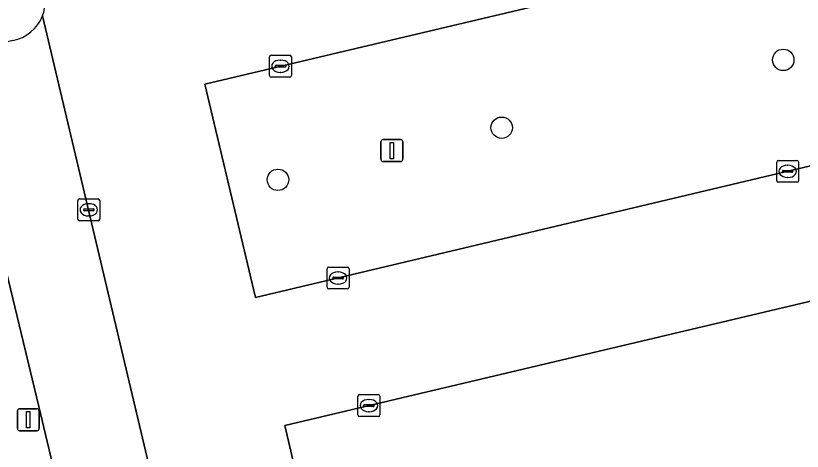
# Model space of a CAD drawing. Extents: x 158031 to 159244, y 380104 to 381214.
# Drawn here: x 158748.37 to 158784.27, y 381124.49 to 381144.4 of the extents above; entities that cross this region are included whole.
import ezdxf

# ---------------------------------------------------------------- set-up
doc = ezdxf.new("R2010")
doc.units = 0
for name, color, linetype in [('IMGEO_Boom', 7, 'Continuous'), ('IMGEO_Kolk', 7, 'Continuous'), ('IMGEO_Lichtmast', 7, 'Continuous'), ('IMGEO_Parkeervlak_open', 7, 'Continuous'), ('IMGEO_Rijbaan_lokaal_open', 7, 'Continuous'), ('IMGEO_Voetpad_open', 7, 'Continuous')]:
    doc.layers.add(name, color=color, linetype=linetype)

msp = doc.modelspace()

# ---------------------------------------------------------------- linework, layer by layer
at = {"layer": 'IMGEO_Boom'}
for centre in [(158783.402, 381142.381), (158770.55, 381139.28), (158760.339, 381136.899)]:
    msp.add_circle(centre, 0.489, dxfattribs=at)
at = {"layer": 'IMGEO_Kolk'}
for p, q in [((158760.027, 381142.588), (158760.879, 381142.588)), ((158759.952, 381141.662), (158759.952, 381142.514)), ((158760.44, 381142.368), (158760.465, 381142.368)), ((158760.953, 381142.514), (158760.953, 381141.662)), ((158760.211, 381142.082), (158760.211, 381142.094)), ((158760.649, 381142.045), (158760.251, 381142.045)), ((158760.254, 381142.131), (158760.652, 381142.131)), ((158760.695, 381142.094), (158760.695, 381142.082)), ((158760.879, 381141.588), (158760.027, 381141.588)), ((158760.463, 381141.808), (158760.438, 381141.808)), ((158783.101, 381136.86), (158783.101, 381137.712)), ((158783.176, 381137.786), (158784.028, 381137.786)), ((158783.589, 381137.566), (158783.614, 381137.566)), ((158784.102, 381137.712), (158784.102, 381136.86)), ((158783.36, 381137.28), (158783.36, 381137.292)), ((158783.798, 381137.243), (158783.4, 381137.243)), ((158783.403, 381137.329), (158783.801, 381137.329)), ((158783.844, 381137.292), (158783.844, 381137.28)), ((158783.612, 381137.006), (158783.587, 381137.006)), ((158784.028, 381136.786), (158783.176, 381136.786)), ((158751.204, 381135.103), (158751.204, 381135.955)), ((158751.279, 381136.029), (158752.131, 381136.029)), ((158751.692, 381135.809), (158751.717, 381135.809)), ((158752.205, 381135.955), (158752.205, 381135.103)), ((158751.463, 381135.523), (158751.463, 381135.535)), ((158751.901, 381135.486), (158751.503, 381135.486)), ((158751.506, 381135.572), (158751.904, 381135.572)), ((158751.947, 381135.535), (158751.947, 381135.523)), ((158752.131, 381135.029), (158751.279, 381135.029)), ((158751.715, 381135.249), (158751.69, 381135.249)), ((158762.658, 381132.913), (158763.51, 381132.913)), ((158762.583, 381131.987), (158762.583, 381132.839)), ((158763.071, 381132.693), (158763.096, 381132.693)), ((158763.584, 381132.839), (158763.584, 381131.987)), ((158762.842, 381132.407), (158762.842, 381132.419)), ((158763.28, 381132.37), (158762.882, 381132.37)), ((158762.885, 381132.456), (158763.283, 381132.456)), ((158763.326, 381132.419), (158763.326, 381132.407)), ((158763.51, 381131.913), (158762.658, 381131.913)), ((158763.094, 381132.133), (158763.069, 381132.133)), ((158763.99, 381126.156), (158763.99, 381127.008)), ((158764.065, 381127.082), (158764.917, 381127.082)), ((158764.478, 381126.862), (158764.503, 381126.862)), ((158764.991, 381127.008), (158764.991, 381126.156)), ((158764.249, 381126.576), (158764.249, 381126.588)), ((158764.687, 381126.539), (158764.289, 381126.539)), ((158764.292, 381126.625), (158764.69, 381126.625)), ((158764.733, 381126.588), (158764.733, 381126.576)), ((158764.917, 381126.082), (158764.065, 381126.082)), ((158764.501, 381126.302), (158764.476, 381126.302))]:
    msp.add_line(p, q, dxfattribs=at)
for points in [[(158760.027, 381142.588), (158760.879, 381142.588)], [(158759.952, 381141.662), (158759.952, 381142.514)], [(158760.953, 381142.514), (158760.953, 381141.662)], [(158760.879, 381141.588), (158760.027, 381141.588)], [(158783.101, 381136.86), (158783.101, 381137.712)], [(158783.176, 381137.786), (158784.028, 381137.786)], [(158784.102, 381137.712), (158784.102, 381136.86)], [(158784.028, 381136.786), (158783.176, 381136.786)], [(158751.204, 381135.103), (158751.204, 381135.955)], [(158751.279, 381136.029), (158752.131, 381136.029)], [(158752.205, 381135.955), (158752.205, 381135.103)], [(158752.131, 381135.029), (158751.279, 381135.029)], [(158762.658, 381132.913), (158763.51, 381132.913)], [(158762.583, 381131.987), (158762.583, 381132.839)], [(158763.584, 381132.839), (158763.584, 381131.987)], [(158763.51, 381131.913), (158762.658, 381131.913)], [(158763.99, 381126.156), (158763.99, 381127.008)], [(158764.065, 381127.082), (158764.917, 381127.082)], [(158764.991, 381127.008), (158764.991, 381126.156)], [(158764.917, 381126.082), (158764.065, 381126.082)]]:
    msp.add_lwpolyline(points, dxfattribs=at)
for centre, radius, start, end in [((158760.029, 381142.512), 0.0765, 91.552, 178.448), ((158760.029, 381142.512), 0.0765, 91.552, 178.448), ((158760.877, 381142.512), 0.0765, 1.552, 88.448), ((158760.877, 381142.512), 0.0765, 1.552, 88.448), ((158760.251, 381142.091), 0.0403, 85.8775, 175.7526), ((158760.248, 381142.081), 0.0366, 178.938, 274.7102), ((158760.652, 381142.088), 0.043, 264.8664, 352.4533), ((158760.656, 381142.093), 0.0386, 1.7309, 96.639), ((158760.029, 381141.664), 0.0765, 181.552, 268.448), ((158760.029, 381141.664), 0.0765, 181.552, 268.448), ((158760.877, 381141.664), 0.0765, 271.552, 358.448), ((158760.877, 381141.664), 0.0765, 271.552, 358.448), ((158783.178, 381137.71), 0.0765, 91.552, 178.448), ((158783.178, 381137.71), 0.0765, 91.552, 178.448), ((158784.026, 381137.71), 0.0765, 1.552, 88.448), ((158784.026, 381137.71), 0.0765, 1.552, 88.448), ((158783.4, 381137.289), 0.0403, 85.8775, 175.7526), ((158783.397, 381137.279), 0.0366, 178.938, 274.7102), ((158783.801, 381137.286), 0.043, 264.8664, 352.4533), ((158783.805, 381137.291), 0.0386, 1.7309, 96.639), ((158783.178, 381136.862), 0.0765, 181.552, 268.448), ((158783.178, 381136.862), 0.0765, 181.552, 268.448), ((158784.026, 381136.862), 0.0765, 271.552, 358.448), ((158784.026, 381136.862), 0.0765, 271.552, 358.448), ((158751.281, 381135.953), 0.0765, 91.552, 178.448), ((158751.281, 381135.953), 0.0765, 91.552, 178.448), ((158752.129, 381135.953), 0.0765, 1.552, 88.448), ((158752.129, 381135.953), 0.0765, 1.552, 88.448), ((158751.503, 381135.532), 0.0403, 85.8775, 175.7526), ((158751.5, 381135.522), 0.0366, 178.938, 274.7102), ((158751.904, 381135.529), 0.043, 264.8664, 352.4533), ((158751.908, 381135.534), 0.0386, 1.7309, 96.639), ((158751.281, 381135.105), 0.0765, 181.552, 268.448), ((158751.281, 381135.105), 0.0765, 181.552, 268.448), ((158752.129, 381135.105), 0.0765, 271.552, 358.448), ((158752.129, 381135.105), 0.0765, 271.552, 358.448), ((158762.66, 381132.837), 0.0765, 91.552, 178.448), ((158762.66, 381132.837), 0.0765, 91.552, 178.448), ((158763.508, 381132.837), 0.0765, 1.552, 88.448), ((158763.508, 381132.837), 0.0765, 1.552, 88.448), ((158762.882, 381132.416), 0.0403, 85.8775, 175.7526), ((158762.879, 381132.406), 0.0366, 178.938, 274.7102), ((158763.283, 381132.413), 0.043, 264.8664, 352.4533), ((158763.287, 381132.418), 0.0386, 1.7309, 96.639), ((158762.66, 381131.989), 0.0765, 181.552, 268.448), ((158762.66, 381131.989), 0.0765, 181.552, 268.448), ((158763.508, 381131.989), 0.0765, 271.552, 358.448), ((158763.508, 381131.989), 0.0765, 271.552, 358.448), ((158764.067, 381127.006), 0.0765, 91.552, 178.448), ((158764.067, 381127.006), 0.0765, 91.552, 178.448), ((158764.915, 381127.006), 0.0765, 1.552, 88.448), ((158764.915, 381127.006), 0.0765, 1.552, 88.448), ((158764.289, 381126.585), 0.0403, 85.8775, 175.7526), ((158764.286, 381126.575), 0.0366, 178.938, 274.7102), ((158764.69, 381126.582), 0.043, 264.8664, 352.4533), ((158764.694, 381126.587), 0.0386, 1.7309, 96.639), ((158764.067, 381126.158), 0.0765, 181.552, 268.448), ((158764.067, 381126.158), 0.0765, 181.552, 268.448), ((158764.915, 381126.158), 0.0765, 271.552, 358.448), ((158764.915, 381126.158), 0.0765, 271.552, 358.448)]:
    msp.add_arc(centre, radius, start, end, dxfattribs=at)
for centre, major_axis, ratio, start_param, end_param in [((158760.439, 381142.088), (-0.387, 0.002), 0.722429, 4.712389, 7.853982), ((158760.464, 381142.088), (-0.39, 0.002), 0.717154, 1.570796, 4.712389), ((158783.588, 381137.286), (-0.387, 0.002), 0.722429, 4.712389, 7.853982), ((158783.613, 381137.286), (-0.39, 0.002), 0.717154, 1.570796, 4.712389), ((158751.691, 381135.529), (-0.387, 0.002), 0.722429, 4.712389, 7.853982), ((158751.716, 381135.529), (-0.39, 0.002), 0.717154, 1.570796, 4.712389), ((158763.07, 381132.413), (-0.387, 0.002), 0.722429, 4.712389, 7.853982), ((158763.095, 381132.413), (-0.39, 0.002), 0.717154, 1.570796, 4.712389), ((158764.477, 381126.582), (-0.387, 0.002), 0.722429, 4.712389, 7.853982), ((158764.502, 381126.582), (-0.39, 0.002), 0.717154, 1.570796, 4.712389)]:
    msp.add_ellipse(centre, major_axis=major_axis, ratio=ratio, start_param=start_param, end_param=end_param, dxfattribs=at)
at = {"layer": 'IMGEO_Lichtmast'}
for p, q in [((158765.041, 381137.836), (158765.041, 381138.636)), ((158765.041, 381138.636), (158765.041, 381137.836)), ((158765.141, 381138.736), (158765.931, 381138.736)), ((158765.931, 381138.736), (158765.141, 381138.736)), ((158766.031, 381138.636), (158766.031, 381137.836)), ((158766.031, 381137.836), (158766.031, 381138.636)), ((158765.931, 381137.736), (158765.141, 381137.736)), ((158765.141, 381137.736), (158765.931, 381137.736)), ((158748.545, 381126.436), (158749.335, 381126.436)), ((158749.335, 381126.436), (158748.545, 381126.436)), ((158748.445, 381125.536), (158748.445, 381126.336)), ((158748.445, 381126.336), (158748.445, 381125.536)), ((158749.435, 381126.336), (158749.435, 381125.536)), ((158749.435, 381125.536), (158749.435, 381126.336)), ((158749.335, 381125.436), (158748.545, 381125.436)), ((158748.545, 381125.436), (158749.335, 381125.436))]:
    msp.add_line(p, q, dxfattribs=at)
for points in [[(158765.461, 381138.611), (158765.611, 381138.611), (158765.611, 381137.861), (158765.461, 381137.861), (158765.461, 381138.611)], [(158748.865, 381126.311), (158749.015, 381126.311), (158749.015, 381125.561), (158748.865, 381125.561), (158748.865, 381126.311)]]:
    msp.add_lwpolyline(points, dxfattribs=at)
for centre, start, end in [((158765.141, 381138.636), 90, 180), ((158765.141, 381138.636), 90, 180), ((158765.931, 381138.636), 0, 90), ((158765.931, 381138.636), 360, 90), ((158765.141, 381137.836), 180, 270), ((158765.141, 381137.836), 180, 270), ((158765.931, 381137.836), 270, 0), ((158765.931, 381137.836), 270, 0), ((158748.545, 381126.336), 90, 180), ((158748.545, 381126.336), 90, 180), ((158749.335, 381126.336), 0, 90), ((158749.335, 381126.336), 360, 90), ((158748.545, 381125.536), 180, 270), ((158748.545, 381125.536), 180, 270), ((158749.335, 381125.536), 270, 0), ((158749.335, 381125.536), 270, 0)]:
    msp.add_arc(centre, 0.1, start, end, dxfattribs=at)
at = {"layer": 'IMGEO_Parkeervlak_open'}
for points in [[(158759.318, 381131.517), (158807.285, 381142.91), (158804.982, 381152.627), (158757.002, 381141.272)], [(158762.941, 381115.893), (158810.972, 381127.324), (158808.656, 381137.041), (158760.651, 381125.674)]]:
    msp.add_lwpolyline(points, close=True, dxfattribs=at)
msp.add_lwpolyline([(158748.243, 381143.26), (158745.545, 381142.608), (158749.419, 381126.543), (158753.981, 381107.372), (158758.112, 381108.371), (158749.595, 381144.398)], dxfattribs=at)
msp.add_arc((158747.881, 381145.062), 1.838, 281.3481, 338.8277, dxfattribs=at)
at = {"layer": 'IMGEO_Rijbaan_lokaal_open'}
for points in [[(158759.318, 381131.517), (158757.002, 381141.272), (158804.982, 381152.627), (158807.285, 381142.91)], [(158808.656, 381137.041), (158810.972, 381127.324), (158762.941, 381115.893), (158760.651, 381125.674)]]:
    msp.add_lwpolyline(points, close=True, dxfattribs=at)
msp.add_lwpolyline([(158749.595, 381144.398), (158758.112, 381108.371), (158759.387, 381108.621), (158762.05, 381109.23), (158765.202, 381109.992), (158765.466, 381110.056), (158769.258, 381110.931), (158784.35, 381114.508), (158818.642, 381122.665), (158815.439, 381135.916)], dxfattribs=at)
msp.add_arc((158747.578, 381145.145), 2.151, 339.6757, 15.4695, dxfattribs=at)
at = {"layer": 'IMGEO_Voetpad_open'}
msp.add_lwpolyline([(158744.82, 381133.731), (158751.389, 381106.745), (158753.981, 381107.372), (158749.419, 381126.543), (158745.545, 381142.608)], dxfattribs=at)
for centre, radius, start, end in [((158747.578, 381145.145), 2.151, 339.6757, 15.4695), ((158747.881, 381145.062), 1.838, 281.3481, 338.8277)]:
    msp.add_arc(centre, radius, start, end, dxfattribs=at)

doc.saveas('drawing.dxf')
